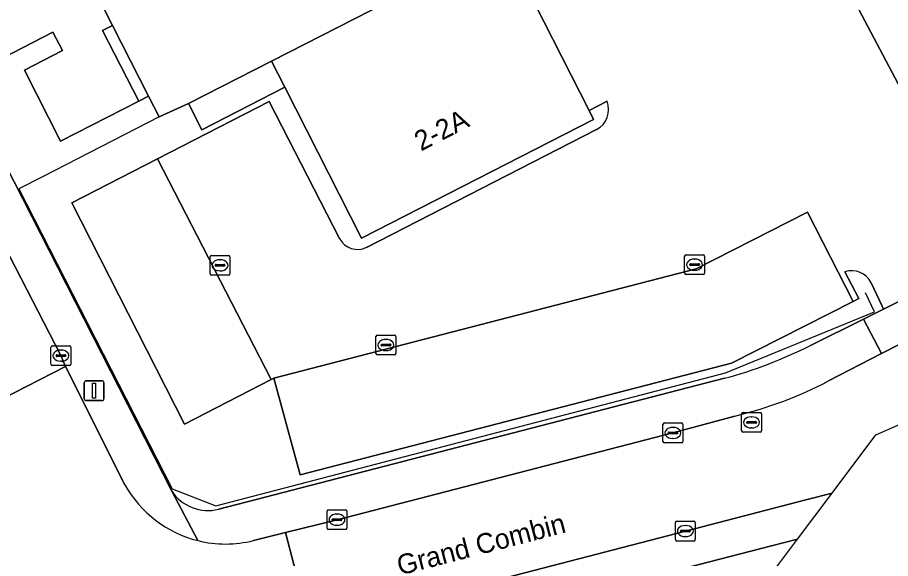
# Model space of a CAD drawing. Extents: x 158835 to 160077, y 386387 to 387778.
# Drawn here: x 159591.36 to 159635.29, y 386758.09 to 386785.32 of the extents above; entities that cross this region are included whole.
import ezdxf

# ---------------------------------------------------------------- set-up
doc = ezdxf.new("R2010")
doc.units = 0
for name, color, linetype in [('IMGEO_Groenvoorziening', 7, 'Continuous'), ('IMGEO_Hek', 7, 'Continuous'), ('IMGEO_Kolk', 7, 'Continuous'), ('IMGEO_Lichtmast', 7, 'Continuous'), ('IMGEO_Openbare_ruimte_label', 7, 'Continuous'), ('IMGEO_Pand', 7, 'Continuous'), ('IMGEO_Pand_nummerreeks', 7, 'Continuous'), ('IMGEO_Parkeervlak_open', 7, 'Continuous'), ('IMGEO_Rijbaan_lokaal_open', 7, 'Continuous'), ('IMGEO_Rioolput', 7, 'Continuous'), ('IMGEO_Voetpad_open', 7, 'Continuous')]:
    doc.layers.add(name, color=color, linetype=linetype)

msp = doc.modelspace()

# ---------------------------------------------------------------- linework, layer by layer
at = {"layer": 'IMGEO_Groenvoorziening'}
for points in [[(159621.032, 386781.107), (159620.133, 386780.635), (159620.345, 386780.19), (159608.677, 386774.212), (159604.816, 386781.809), (159600.644, 386779.664), (159599.973, 386780.996), (159598.492, 386780.326), (159597.965, 386781.359), (159597.464, 386781.103), (159593.536, 386779.098), (159591.719, 386782.674), (159593.627, 386783.664), (159593.144, 386784.589), (159588.55, 386782.213), (159599.106, 386761.509)], [(159598.408, 386778.212), (159604.021, 386781.096), (159607.572, 386774.19)], [(159608.93, 386773.752), (159620.503, 386779.679)], [(159632.992, 386772.523), (159633.701, 386771.176), (159633.405, 386771.025), (159627.295, 386767.92), (159605.58, 386762.297), (159604.259, 386767.163), (159604.122, 386767.092), (159599.775, 386764.859), (159594.096, 386775.996), (159598.408, 386778.212)], [(159631.258, 386768.81), (159633.929, 386770.143), (159634.942, 386770.648), (159634.872, 386770.79), (159634.326, 386771.961)], [(159601.49, 386760.569), (159626.947, 386767.161)]]:
    msp.add_lwpolyline(points, dxfattribs=at)
for centre, radius, start, end in [((159619.957, 386780.693), 1.152, 298.3073, 21.0386), ((159608.478, 386774.676), 1.028, 208.1881, 296.0595), ((159633.332, 386771.465), 1.111, 26.5173, 107.7923), ((159620.867, 386789.516), 23.167, 285.2154, 296.6493), ((159600.963, 386762.725), 2.219, 213.2175, 283.7443)]:
    msp.add_arc(centre, radius, start, end, dxfattribs=at)
at = {"layer": 'IMGEO_Hek'}
msp.add_lwpolyline([(159598.492, 386780.326), (159592.654, 386777.322), (159591.425, 386776.69), (159599.146, 386761.593), (159601.346, 386760.739), (159626.996, 386767.436), (159634.483, 386770.507), (159634.027, 386771.46)], dxfattribs=at)
at = {"layer": 'IMGEO_Kolk'}
for p, q in [((159601.13, 386773.348), (159601.982, 386773.348)), ((159624.934, 386772.454), (159624.934, 386773.306)), ((159625.009, 386773.38), (159625.861, 386773.38)), ((159625.935, 386773.306), (159625.935, 386772.454)), ((159601.055, 386772.422), (159601.055, 386773.274)), ((159601.314, 386772.842), (159601.314, 386772.854)), ((159601.357, 386772.891), (159601.755, 386772.891)), ((159601.543, 386773.128), (159601.568, 386773.128)), ((159601.798, 386772.854), (159601.798, 386772.842)), ((159602.056, 386773.274), (159602.056, 386772.422)), ((159625.193, 386772.874), (159625.193, 386772.886)), ((159625.236, 386772.923), (159625.634, 386772.923)), ((159625.422, 386773.16), (159625.447, 386773.16)), ((159625.677, 386772.886), (159625.677, 386772.874)), ((159601.752, 386772.805), (159601.354, 386772.805)), ((159601.566, 386772.568), (159601.541, 386772.568)), ((159625.631, 386772.837), (159625.233, 386772.837)), ((159625.445, 386772.6), (159625.42, 386772.6)), ((159601.982, 386772.348), (159601.13, 386772.348)), ((159625.861, 386772.38), (159625.009, 386772.38)), ((159609.478, 386769.336), (159610.33, 386769.336)), ((159609.403, 386768.41), (159609.403, 386769.262)), ((159609.891, 386769.116), (159609.916, 386769.116)), ((159610.404, 386769.262), (159610.404, 386768.41)), ((159593.051, 386767.875), (159593.051, 386768.727)), ((159593.126, 386768.801), (159593.978, 386768.801)), ((159593.539, 386768.581), (159593.564, 386768.581)), ((159594.052, 386768.727), (159594.052, 386767.875)), ((159609.662, 386768.83), (159609.662, 386768.842)), ((159610.1, 386768.793), (159609.702, 386768.793)), ((159609.705, 386768.879), (159610.103, 386768.879)), ((159609.914, 386768.556), (159609.889, 386768.556)), ((159610.146, 386768.842), (159610.146, 386768.83)), ((159593.31, 386768.295), (159593.31, 386768.307)), ((159593.748, 386768.258), (159593.35, 386768.258)), ((159593.353, 386768.344), (159593.751, 386768.344)), ((159593.562, 386768.021), (159593.537, 386768.021)), ((159593.794, 386768.307), (159593.794, 386768.295)), ((159610.33, 386768.336), (159609.478, 386768.336)), ((159593.978, 386767.801), (159593.126, 386767.801)), ((159623.843, 386763.986), (159623.843, 386764.838)), ((159623.918, 386764.912), (159624.77, 386764.912)), ((159624.331, 386764.692), (159624.356, 386764.692)), ((159624.844, 386764.838), (159624.844, 386763.986)), ((159624.102, 386764.406), (159624.102, 386764.418)), ((159624.54, 386764.369), (159624.142, 386764.369)), ((159624.145, 386764.455), (159624.543, 386764.455)), ((159624.354, 386764.132), (159624.329, 386764.132)), ((159624.586, 386764.418), (159624.586, 386764.406)), ((159624.77, 386763.912), (159623.918, 386763.912)), ((159606.941, 386759.619), (159606.941, 386760.471)), ((159607.016, 386760.545), (159607.868, 386760.545)), ((159607.429, 386760.325), (159607.454, 386760.325)), ((159607.942, 386760.471), (159607.942, 386759.619)), ((159607.2, 386760.039), (159607.2, 386760.051)), ((159607.638, 386760.002), (159607.24, 386760.002)), ((159607.243, 386760.088), (159607.641, 386760.088)), ((159607.452, 386759.765), (159607.427, 386759.765)), ((159607.684, 386760.051), (159607.684, 386760.039)), ((159624.469, 386759.046), (159624.469, 386759.898)), ((159624.544, 386759.972), (159625.396, 386759.972)), ((159624.957, 386759.752), (159624.982, 386759.752)), ((159625.47, 386759.898), (159625.47, 386759.046)), ((159607.868, 386759.545), (159607.016, 386759.545)), ((159624.728, 386759.466), (159624.728, 386759.478)), ((159625.166, 386759.429), (159624.768, 386759.429)), ((159624.771, 386759.515), (159625.169, 386759.515)), ((159625.212, 386759.478), (159625.212, 386759.466)), ((159625.396, 386758.972), (159624.544, 386758.972)), ((159624.98, 386759.192), (159624.955, 386759.192))]:
    msp.add_line(p, q, dxfattribs=at)
for points in [[(159601.13, 386773.348), (159601.982, 386773.348)], [(159624.934, 386772.454), (159624.934, 386773.306)], [(159625.009, 386773.38), (159625.861, 386773.38)], [(159625.935, 386773.306), (159625.935, 386772.454)], [(159601.055, 386772.422), (159601.055, 386773.274)], [(159602.056, 386773.274), (159602.056, 386772.422)], [(159601.982, 386772.348), (159601.13, 386772.348)], [(159625.861, 386772.38), (159625.009, 386772.38)], [(159609.478, 386769.336), (159610.33, 386769.336)], [(159609.403, 386768.41), (159609.403, 386769.262)], [(159610.404, 386769.262), (159610.404, 386768.41)], [(159593.051, 386767.875), (159593.051, 386768.727)], [(159593.126, 386768.801), (159593.978, 386768.801)], [(159594.052, 386768.727), (159594.052, 386767.875)], [(159610.33, 386768.336), (159609.478, 386768.336)], [(159593.978, 386767.801), (159593.126, 386767.801)], [(159623.843, 386763.986), (159623.843, 386764.838)], [(159623.918, 386764.912), (159624.77, 386764.912)], [(159624.844, 386764.838), (159624.844, 386763.986)], [(159624.77, 386763.912), (159623.918, 386763.912)], [(159606.941, 386759.619), (159606.941, 386760.471)], [(159607.016, 386760.545), (159607.868, 386760.545)], [(159607.942, 386760.471), (159607.942, 386759.619)], [(159624.469, 386759.046), (159624.469, 386759.898)], [(159624.544, 386759.972), (159625.396, 386759.972)], [(159625.47, 386759.898), (159625.47, 386759.046)], [(159607.868, 386759.545), (159607.016, 386759.545)], [(159625.396, 386758.972), (159624.544, 386758.972)]]:
    msp.add_lwpolyline(points, dxfattribs=at)
for centre, radius, start, end in [((159601.132, 386773.272), 0.0765, 91.552, 178.448), ((159601.132, 386773.272), 0.0765, 91.552, 178.448), ((159601.98, 386773.272), 0.0765, 1.552, 88.448), ((159601.98, 386773.272), 0.0765, 1.552, 88.448), ((159625.011, 386773.304), 0.0765, 91.552, 178.448), ((159625.011, 386773.304), 0.0765, 91.552, 178.448), ((159625.859, 386773.304), 0.0765, 1.552, 88.448), ((159625.859, 386773.304), 0.0765, 1.552, 88.448), ((159601.354, 386772.851), 0.0403, 85.8775, 175.7526), ((159601.759, 386772.853), 0.0386, 1.7309, 96.639), ((159625.233, 386772.883), 0.0403, 85.8775, 175.7526), ((159625.23, 386772.873), 0.0366, 178.938, 274.7102), ((159625.634, 386772.88), 0.043, 264.8664, 352.4533), ((159625.638, 386772.885), 0.0386, 1.7309, 96.639), ((159601.132, 386772.424), 0.0765, 181.552, 268.448), ((159601.132, 386772.424), 0.0765, 181.552, 268.448), ((159601.351, 386772.841), 0.0366, 178.938, 274.7102), ((159601.755, 386772.848), 0.043, 264.8664, 352.4533), ((159601.98, 386772.424), 0.0765, 271.552, 358.448), ((159601.98, 386772.424), 0.0765, 271.552, 358.448), ((159625.011, 386772.456), 0.0765, 181.552, 268.448), ((159625.011, 386772.456), 0.0765, 181.552, 268.448), ((159625.859, 386772.456), 0.0765, 271.552, 358.448), ((159625.859, 386772.456), 0.0765, 271.552, 358.448), ((159609.48, 386769.26), 0.0765, 91.552, 178.448), ((159609.48, 386769.26), 0.0765, 91.552, 178.448), ((159610.328, 386769.26), 0.0765, 1.552, 88.448), ((159610.328, 386769.26), 0.0765, 1.552, 88.448), ((159593.128, 386768.725), 0.0765, 91.552, 178.448), ((159593.128, 386768.725), 0.0765, 91.552, 178.448), ((159593.976, 386768.725), 0.0765, 1.552, 88.448), ((159593.976, 386768.725), 0.0765, 1.552, 88.448), ((159609.702, 386768.839), 0.0403, 85.8775, 175.7526), ((159609.699, 386768.829), 0.0366, 178.938, 274.7102), ((159610.103, 386768.836), 0.043, 264.8664, 352.4533), ((159610.107, 386768.841), 0.0386, 1.7309, 96.639), ((159593.35, 386768.304), 0.0403, 85.8775, 175.7526), ((159593.347, 386768.294), 0.0366, 178.938, 274.7102), ((159593.751, 386768.301), 0.043, 264.8664, 352.4533), ((159593.755, 386768.306), 0.0386, 1.7309, 96.639), ((159609.48, 386768.412), 0.0765, 181.552, 268.448), ((159609.48, 386768.412), 0.0765, 181.552, 268.448), ((159610.328, 386768.412), 0.0765, 271.552, 358.448), ((159610.328, 386768.412), 0.0765, 271.552, 358.448), ((159593.128, 386767.877), 0.0765, 181.552, 268.448), ((159593.128, 386767.877), 0.0765, 181.552, 268.448), ((159593.976, 386767.877), 0.0765, 271.552, 358.448), ((159593.976, 386767.877), 0.0765, 271.552, 358.448), ((159623.92, 386764.836), 0.0765, 91.552, 178.448), ((159623.92, 386764.836), 0.0765, 91.552, 178.448), ((159624.768, 386764.836), 0.0765, 1.552, 88.448), ((159624.768, 386764.836), 0.0765, 1.552, 88.448), ((159624.142, 386764.415), 0.0403, 85.8775, 175.7526), ((159624.139, 386764.405), 0.0366, 178.938, 274.7102), ((159624.543, 386764.412), 0.043, 264.8664, 352.4533), ((159624.547, 386764.417), 0.0386, 1.7309, 96.639), ((159623.92, 386763.988), 0.0765, 181.552, 268.448), ((159623.92, 386763.988), 0.0765, 181.552, 268.448), ((159624.768, 386763.988), 0.0765, 271.552, 358.448), ((159624.768, 386763.988), 0.0765, 271.552, 358.448), ((159607.018, 386760.469), 0.0765, 91.552, 178.448), ((159607.018, 386760.469), 0.0765, 91.552, 178.448), ((159607.866, 386760.469), 0.0765, 1.552, 88.448), ((159607.866, 386760.469), 0.0765, 1.552, 88.448), ((159607.24, 386760.048), 0.0403, 85.8775, 175.7526), ((159607.237, 386760.038), 0.0366, 178.938, 274.7102), ((159607.641, 386760.045), 0.043, 264.8664, 352.4533), ((159607.645, 386760.05), 0.0386, 1.7309, 96.639), ((159624.546, 386759.896), 0.0765, 91.552, 178.448), ((159624.546, 386759.896), 0.0765, 91.552, 178.448), ((159625.394, 386759.896), 0.0765, 1.552, 88.448), ((159625.394, 386759.896), 0.0765, 1.552, 88.448), ((159607.018, 386759.621), 0.0765, 181.552, 268.448), ((159607.018, 386759.621), 0.0765, 181.552, 268.448), ((159607.866, 386759.621), 0.0765, 271.552, 358.448), ((159607.866, 386759.621), 0.0765, 271.552, 358.448), ((159624.768, 386759.475), 0.0403, 85.8775, 175.7526), ((159624.765, 386759.465), 0.0366, 178.938, 274.7102), ((159625.169, 386759.472), 0.043, 264.8664, 352.4533), ((159625.173, 386759.477), 0.0386, 1.7309, 96.639), ((159624.546, 386759.048), 0.0765, 181.552, 268.448), ((159624.546, 386759.048), 0.0765, 181.552, 268.448), ((159625.394, 386759.048), 0.0765, 271.552, 358.448), ((159625.394, 386759.048), 0.0765, 271.552, 358.448)]:
    msp.add_arc(centre, radius, start, end, dxfattribs=at)
for centre, major_axis, ratio, start_param, end_param in [((159601.542, 386772.848), (-0.387, 0.002), 0.722429, 4.712389, 7.853982), ((159601.567, 386772.848), (-0.39, 0.002), 0.717154, 1.570796, 4.712389), ((159625.421, 386772.88), (-0.387, 0.002), 0.722429, 4.712389, 7.853982), ((159625.446, 386772.88), (-0.39, 0.002), 0.717154, 1.570796, 4.712389), ((159609.89, 386768.836), (-0.387, 0.002), 0.722429, 4.712389, 7.853982), ((159609.915, 386768.836), (-0.39, 0.002), 0.717154, 1.570796, 4.712389), ((159593.538, 386768.301), (-0.387, 0.002), 0.722429, 4.712389, 7.853982), ((159593.563, 386768.301), (-0.39, 0.002), 0.717154, 1.570796, 4.712389), ((159624.33, 386764.412), (-0.387, 0.002), 0.722429, 4.712389, 7.853982), ((159624.355, 386764.412), (-0.39, 0.002), 0.717154, 1.570796, 4.712389), ((159607.428, 386760.045), (-0.387, 0.002), 0.722429, 4.712389, 7.853982), ((159607.453, 386760.045), (-0.39, 0.002), 0.717154, 1.570796, 4.712389), ((159624.956, 386759.472), (-0.387, 0.002), 0.722429, 4.712389, 7.853982), ((159624.981, 386759.472), (-0.39, 0.002), 0.717154, 1.570796, 4.712389)]:
    msp.add_ellipse(centre, major_axis=major_axis, ratio=ratio, start_param=start_param, end_param=end_param, dxfattribs=at)
at = {"layer": 'IMGEO_Lichtmast'}
for p, q in [((159594.726, 386766.136), (159594.726, 386766.936)), ((159594.726, 386766.936), (159594.726, 386766.136)), ((159594.826, 386767.036), (159595.616, 386767.036)), ((159595.616, 386767.036), (159594.826, 386767.036)), ((159595.716, 386766.936), (159595.716, 386766.136)), ((159595.716, 386766.136), (159595.716, 386766.936)), ((159595.616, 386766.036), (159594.826, 386766.036)), ((159594.826, 386766.036), (159595.616, 386766.036))]:
    msp.add_line(p, q, dxfattribs=at)
msp.add_lwpolyline([(159595.146, 386766.911), (159595.296, 386766.911), (159595.296, 386766.161), (159595.146, 386766.161), (159595.146, 386766.911)], dxfattribs=at)
for centre, start, end in [((159594.826, 386766.936), 90, 180), ((159594.826, 386766.936), 90, 180), ((159595.616, 386766.936), 0, 90), ((159595.616, 386766.936), 360, 90), ((159594.826, 386766.136), 180, 270), ((159594.826, 386766.136), 180, 270), ((159595.616, 386766.136), 270, 0), ((159595.616, 386766.136), 270, 0)]:
    msp.add_arc(centre, 0.1, start, end, dxfattribs=at)
at = {"layer": 'IMGEO_Pand'}
for points in [[(159615.825, 386789.09), (159625.467, 386794.039), (159627.02, 386794.822), (159626.664, 386795.529), (159624.633, 386799.512), (159623.467, 386801.789), (159621.043, 386806.525), (159611.12, 386801.46), (159609.831, 386800.802), (159608.742, 386802.93), (159605.191, 386801.114), (159597.071, 386796.96), (159598.175, 386794.815), (159592.578, 386791.954), (159593.149, 386790.807), (159594.969, 386787.241), (159596.143, 386784.916), (159597.965, 386781.359), (159598.492, 386780.326), (159599.973, 386780.996), (159604.149, 386783.129)], [(159604.149, 386783.129), (159604.816, 386781.809), (159608.677, 386774.212), (159620.345, 386780.19), (159620.133, 386780.635), (159616.484, 386787.804), (159615.825, 386789.09)]]:
    msp.add_lwpolyline(points, close=True, dxfattribs=at)
at = {"layer": 'IMGEO_Parkeervlak_open'}
for points in [[(159633.278, 386798.051), (159629.366, 386796.184), (159629.411, 386796.085), (159628.485, 386795.596), (159639.047, 386775.601), (159639.199, 386775.691), (159643.565, 386777.939)], [(159588.55, 386782.213), (159593.144, 386784.589), (159593.627, 386783.664), (159591.719, 386782.674), (159593.536, 386779.098), (159597.464, 386781.103), (159595.645, 386784.66), (159596.143, 386784.916), (159594.969, 386787.241), (159594.467, 386786.988), (159592.651, 386790.549), (159593.149, 386790.807), (159592.578, 386791.954), (159591.29, 386794.498), (159590.906, 386794.302), (159590.072, 386795.921), (159583.711, 386792.65), (159586.009, 386788.151), (159585.626, 386787.949)], [(159598.408, 386778.212), (159594.096, 386775.996), (159599.775, 386764.859), (159604.122, 386767.092)], [(159633.405, 386771.025), (159631.122, 386775.516), (159625.518, 386772.668), (159604.259, 386767.163), (159605.58, 386762.297), (159627.295, 386767.92)], [(159630.619, 386759.07), (159632.351, 386761.383), (159631.023, 386761.039), (159624.97, 386759.474), (159608.352, 386755.148), (159606.104, 386754.572), (159606.552, 386752.858), (159629.306, 386758.731)]]:
    msp.add_lwpolyline(points, close=True, dxfattribs=at)
at = {"layer": 'IMGEO_Rijbaan_lokaal_open'}
for points in [[(159628.485, 386795.596), (159627.02, 386794.822), (159625.467, 386794.039), (159626.117, 386792.756), (159616.484, 386787.804), (159620.133, 386780.635), (159621.032, 386781.107)], [(159639.047, 386775.601), (159628.485, 386795.596)], [(159607.572, 386774.19), (159604.021, 386781.096), (159598.408, 386778.212), (159604.122, 386767.092), (159604.259, 386767.163), (159625.518, 386772.668), (159631.122, 386775.516), (159633.405, 386771.025), (159633.701, 386771.176), (159632.992, 386772.523)], [(159620.503, 386779.679), (159608.93, 386773.752)], [(159632.351, 386761.383), (159634.551, 386764.321), (159650.228, 386771.182), (159648.227, 386775.541), (159647.873, 386775.249), (159646.961, 386774.624), (159645.997, 386774.083), (159644.989, 386773.63), (159643.97, 386773.151), (159641.159, 386771.618), (159637.512, 386769.764), (159634.832, 386768.402), (159632.177, 386767.036)], [(159634.326, 386771.961), (159634.872, 386770.79), (159634.942, 386770.648), (159639.435, 386772.89), (159639.374, 386773.013), (159638.703, 386774.343)], [(159596.773, 386761.804), (159593.788, 386767.749), (159589.187, 386765.412), (159589.251, 386765.271), (159589.488, 386764.789), (159590.812, 386761.983)], [(159627.455, 386765.262), (159624.344, 386764.411), (159607.442, 386760.043), (159604.842, 386759.4), (159606.104, 386754.572), (159608.352, 386755.148), (159624.97, 386759.474), (159631.023, 386761.039), (159632.351, 386761.383)], [(159587.756, 386755.079), (159585.522, 386754.384), (159586.622, 386750), (159586.721, 386749.604), (159588.266, 386750), (159589.009, 386750.19), (159592.73, 386751.144), (159594.542, 386751.608), (159606.104, 386754.572), (159604.842, 386759.4)], [(159604.842, 386759.4), (159603.237, 386758.994)]]:
    msp.add_lwpolyline(points, dxfattribs=at)
for centre, radius, start, end in [((159619.957, 386780.693), 1.152, 298.3073, 21.0386), ((159608.478, 386774.676), 1.028, 208.1881, 296.0595), ((159633.332, 386771.465), 1.111, 26.5173, 107.7923), ((159622.954, 386784.414), 19.674, 283.2251, 297.9561), ((159601.829, 386764.602), 5.779, 208.9562, 256.1497), ((159601.835, 386764.584), 5.763, 256.0491, 284.0741)]:
    msp.add_arc(centre, radius, start, end, dxfattribs=at)
at = {"layer": 'IMGEO_Rioolput'}
for p, q in [((159627.875, 386765.442), (159628.727, 386765.442)), ((159627.8, 386764.516), (159627.8, 386765.368)), ((159628.059, 386764.936), (159628.059, 386764.948)), ((159628.102, 386764.985), (159628.5, 386764.985)), ((159628.288, 386765.222), (159628.313, 386765.222)), ((159628.543, 386764.948), (159628.543, 386764.936)), ((159628.801, 386765.368), (159628.801, 386764.516)), ((159628.497, 386764.899), (159628.099, 386764.899)), ((159628.311, 386764.662), (159628.286, 386764.662)), ((159628.727, 386764.442), (159627.875, 386764.442))]:
    msp.add_line(p, q, dxfattribs=at)
for points in [[(159627.875, 386765.442), (159628.727, 386765.442)], [(159627.8, 386764.516), (159627.8, 386765.368)], [(159628.801, 386765.368), (159628.801, 386764.516)], [(159628.727, 386764.442), (159627.875, 386764.442)]]:
    msp.add_lwpolyline(points, dxfattribs=at)
for centre, radius, start, end in [((159627.877, 386765.366), 0.0765, 91.552, 178.448), ((159627.877, 386765.366), 0.0765, 91.552, 178.448), ((159628.725, 386765.366), 0.0765, 1.552, 88.448), ((159628.725, 386765.366), 0.0765, 1.552, 88.448), ((159628.099, 386764.945), 0.0403, 85.8775, 175.7526), ((159628.504, 386764.947), 0.0386, 1.7309, 96.639), ((159627.877, 386764.518), 0.0765, 181.552, 268.448), ((159627.877, 386764.518), 0.0765, 181.552, 268.448), ((159628.096, 386764.935), 0.0366, 178.938, 274.7102), ((159628.5, 386764.942), 0.043, 264.8664, 352.4533), ((159628.725, 386764.518), 0.0765, 271.552, 358.448), ((159628.725, 386764.518), 0.0765, 271.552, 358.448)]:
    msp.add_arc(centre, radius, start, end, dxfattribs=at)
for centre, major_axis, ratio, start_param, end_param in [((159628.287, 386764.942), (-0.387, 0.002), 0.722429, 4.712389, 7.853982), ((159628.312, 386764.942), (-0.39, 0.002), 0.717154, 1.570796, 4.712389)]:
    msp.add_ellipse(centre, major_axis=major_axis, ratio=ratio, start_param=start_param, end_param=end_param, dxfattribs=at)
at = {"layer": 'IMGEO_Voetpad_open'}
for points in [[(159527.164, 386898.191), (159527.235, 386897.988), (159534.753, 386883.305), (159540.178, 386872.699), (159541.082, 386873.153), (159543.675, 386868.065), (159542.784, 386867.593), (159551.113, 386851.265), (159560.205, 386833.473), (159577.577, 386799.373), (159584.383, 386786.038), (159584.796, 386786.264), (159586.502, 386782.92), (159586.116, 386782.708), (159593.55, 386768.3), (159593.788, 386767.749), (159596.773, 386761.804)], [(159600.446, 386758.991), (159599.106, 386761.509), (159588.55, 386782.213), (159585.626, 386787.949), (159583.195, 386792.717), (159561.758, 386834.762)], [(159589.187, 386765.412), (159593.788, 386767.749), (159593.55, 386768.3), (159586.116, 386782.708)], [(159632.177, 386767.036), (159634.832, 386768.402), (159633.929, 386770.143), (159631.258, 386768.81)], [(159626.947, 386767.161), (159601.49, 386760.569)], [(159624.344, 386764.411), (159627.455, 386765.262)], [(159603.237, 386758.994), (159604.842, 386759.4), (159607.442, 386760.043), (159624.344, 386764.411)], [(159599.106, 386761.509), (159600.446, 386758.991)], [(159523.605, 386733.299), (159524.846, 386728.532), (159595.413, 386746.689), (159599.84, 386747.828), (159603.124, 386748.673), (159608.282, 386750), (159626.26, 386754.636), (159627.547, 386754.968), (159630.619, 386759.07)], [(159630.619, 386759.07), (159629.306, 386758.731), (159606.552, 386752.858), (159595.477, 386750), (159594.987, 386749.874), (159593.176, 386749.406), (159589.539, 386748.466), (159589.456, 386748.445), (159587.161, 386747.852), (159553.636, 386739.201), (159553.535, 386739.175), (159553.646, 386738.739), (159550.126, 386737.827), (159549.968, 386737.786), (159549.851, 386738.239), (159537.981, 386735.166), (159538.09, 386734.738), (159534.447, 386733.777), (159534.292, 386733.736), (159534.175, 386734.185), (159527.031, 386732.337)]]:
    msp.add_lwpolyline(points, dxfattribs=at)
for points in [[(159595.645, 386784.66), (159597.464, 386781.103), (159597.965, 386781.359), (159596.143, 386784.916)], [(159599.973, 386780.996), (159600.644, 386779.664), (159604.816, 386781.809), (159604.149, 386783.129)], [(159633.929, 386770.143), (159634.832, 386768.402), (159637.512, 386769.764), (159641.159, 386771.618), (159640.257, 386773.3), (159640.074, 386773.209), (159639.435, 386772.89), (159634.942, 386770.648)]]:
    msp.add_lwpolyline(points, close=True, dxfattribs=at)
for centre, radius, start, end in [((159620.867, 386789.516), 23.167, 285.2154, 296.6493), ((159622.954, 386784.414), 19.674, 283.2251, 297.9561), ((159601.829, 386764.602), 5.779, 208.9562, 256.1497), ((159600.963, 386762.725), 2.219, 213.2175, 283.7443), ((159601.835, 386764.584), 5.763, 256.0491, 284.0741)]:
    msp.add_arc(centre, radius, start, end, dxfattribs=at)

# ---------------------------------------------------------------- texts
at = {"layer": 'IMGEO_Openbare_ruimte_label'}
msp.add_text('Grand Combin', height=1, rotation=14.5365, dxfattribs=at).set_placement((159610.606, 386757.236))
at = {"layer": 'IMGEO_Pand_nummerreeks'}
msp.add_text('2-2A', height=1, rotation=27.1279, dxfattribs=at).set_placement((159611.665, 386778.574))

doc.saveas('drawing.dxf')
